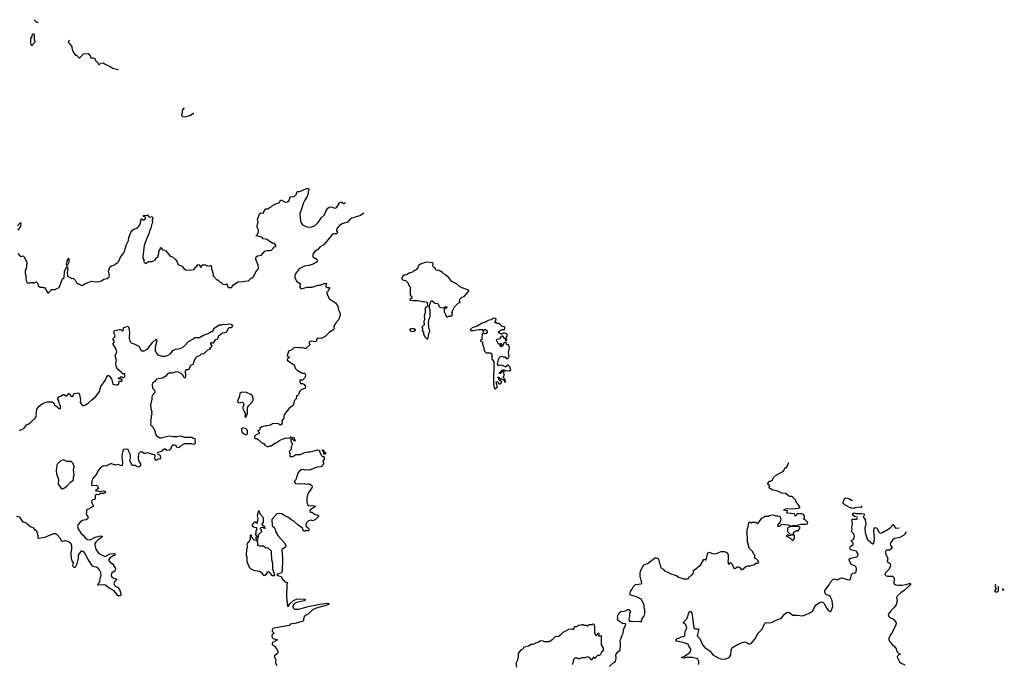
# Model space of a CAD drawing. Extents: x 2240384 to 2404287, y 351326 to 526670.
# Tile 309 of 309: x 2348324 to 2363440, y 511693 to 521574. Entities that reach past the tile are written whole.
import ezdxf

# ---------------------------------------------------------------- set-up
doc = ezdxf.new("R2010")
doc.units = 0

msp = doc.modelspace()

# ---------------------------------------------------------------- linework, layer by layer
at = {"layer": '0CON20XD'}
for points in [[(2348548, 521574), (2348582, 521535), (2348595, 521532), (2348605, 521541)], [(2348515, 521180), (2348520, 521195), (2348560, 521235), (2348560, 521245), (2348550, 521255), (2348550, 521335), (2348545, 521350), (2348525, 521350), (2348510, 521335), (2348510, 521315), (2348490, 521285), (2348490, 521205), (2348500, 521195), (2348500, 521185), (2348515, 521180)], [(2349081, 521261), (2349080, 521245), (2349070, 521235), (2349072, 521225), (2349122, 521165), (2349122, 521135), (2349130, 521125), (2349133, 521103), (2349160, 521055), (2349182, 521032), (2349195, 521030), (2349235, 520990), (2349245, 520990), (2349305, 521050), (2349376, 521056), (2349407, 521017), (2349415, 520990), (2349445, 520990), (2349478, 520978), (2349482, 520952), (2349528, 520908), (2349532, 520892), (2349545, 520880), (2349572, 520908), (2349605, 520912), (2349644, 520884), (2349715, 520857), (2349755, 520830), (2349835, 520810), (2349840, 520815)], [(2350850, 520222), (2350820, 520185), (2350820, 520135), (2350810, 520125), (2350810, 520105), (2350825, 520090), (2350865, 520082), (2350935, 520102), (2350994, 520137), (2350995, 520137)], [(2348295, 517982), (2348330, 517945), (2348345, 517938), (2348375, 517948), (2348392, 517935), (2348432, 517845), (2348422, 517748), (2348410, 517725), (2348410, 517675), (2348420, 517645), (2348418, 517595), (2348432, 517532), (2348465, 517530), (2348475, 517540), (2348525, 517540), (2348535, 517530), (2348575, 517550), (2348597, 517527), (2348615, 517480), (2348625, 517480), (2348635, 517470), (2348675, 517470), (2348685, 517460), (2348705, 517460), (2348727, 517437), (2348733, 517413), (2348755, 517380), (2348765, 517380), (2348795, 517410), (2348805, 517430), (2348875, 517430), (2348885, 517440), (2348928, 517465), (2348942, 517488), (2348980, 517595), (2349005, 517610), (2349011, 517709), (2349045, 517783), (2349055, 517782), (2349061, 517755), (2349051, 517695), (2349058, 517645), (2349065, 517630), (2349095, 517620), (2349115, 517600), (2349147, 517607), (2349176, 517576), (2349192, 517545), (2349215, 517520), (2349225, 517520), (2349265, 517498), (2349285, 517492), (2349330, 517525), (2349375, 517538), (2349425, 517562), (2349495, 517548), (2349543, 517553), (2349580, 517565), (2349615, 517588), (2349665, 517600), (2349695, 517628), (2349703, 517645), (2349689, 517715), (2349710, 517775), (2349735, 517796), (2349776, 517804), (2349788, 517822), (2349826, 517845), (2349845, 517869), (2349871, 517929), (2349923, 517995), (2349935, 518019), (2349961, 518125), (2349994, 518185), (2350001, 518229), (2350028, 518305), (2350056, 518345), (2350075, 518358), (2350125, 518373), (2350160, 518410), (2350180, 518445), (2350190, 518515), (2350197, 518517), (2350225, 518498), (2350253, 518515), (2350255, 518540), (2350225, 518552), (2350220, 518565), (2350235, 518572), (2350275, 518570), (2350285, 518578), (2350302, 518555), (2350323, 518543), (2350355, 518552), (2350370, 518525), (2350359, 518491), (2350363, 518455), (2350346, 518424), (2350335, 518370), (2350316, 518334), (2350305, 518285), (2350264, 518196), (2350234, 518105), (2350212, 517935), (2350213, 517913), (2350230, 517885), (2350230, 517855), (2350255, 517830), (2350305, 517860), (2350355, 517863), (2350399, 517881), (2350418, 517915), (2350447, 517935), (2350461, 517985), (2350460, 518015), (2350480, 518045), (2350483, 518077), (2350495, 518070), (2350510, 518045), (2350566, 518026), (2350616, 517966), (2350635, 517942), (2350668, 517935), (2350715, 517893), (2350743, 517855), (2350757, 517817), (2350815, 517790), (2350847, 517747), (2350874, 517734), (2350925, 517728), (2350995, 517739), (2351065, 517818), (2351079, 517809), (2351105, 517772), (2351117, 517783), (2351125, 517808), (2351175, 517810), (2351215, 517788), (2351255, 517802), (2351265, 517798), (2351268, 517748), (2351289, 517689), (2351295, 517640), (2351352, 517582), (2351365, 517580), (2351405, 517540), (2351418, 517538), (2351443, 517513), (2351485, 517510), (2351497, 517517), (2351510, 517505), (2351520, 517475), (2351535, 517460), (2351575, 517460), (2351604, 517506), (2351675, 517550), (2351695, 517557), (2351735, 517550), (2351775, 517560), (2351837, 517563), (2351885, 517610), (2351898, 517612), (2351913, 517627), (2351947, 517705), (2351986, 517744), (2351992, 517765), (2351987, 517805), (2351957, 517867), (2351951, 517895), (2351956, 517934), (2351975, 517951), (2352035, 517957), (2352085, 518019), (2352125, 518033), (2352165, 518030), (2352192, 518038), (2352220, 518065), (2352220, 518075), (2352230, 518085), (2352256, 518094), (2352258, 518105), (2352235, 518138), (2352225, 518142), (2352205, 518140), (2352176, 518166), (2352155, 518172), (2352125, 518197), (2352061, 518211), (2352045, 518228), (2352005, 518248), (2351950, 518255), (2351970, 518270), (2351991, 518315), (2351991, 518345), (2351972, 518385), (2351972, 518415), (2351983, 518465), (2351977, 518505), (2352005, 518592), (2352025, 518608), (2352055, 518603), (2352065, 518608), (2352079, 518641), (2352102, 518668), (2352135, 518672), (2352159, 518691), (2352185, 518700), (2352207, 518723), (2352240, 518735), (2352250, 518745), (2352309, 518761), (2352335, 518807), (2352400, 518775), (2352435, 518780), (2352457, 518795), (2352480, 518860), (2352525, 518853), (2352535, 518858), (2352573, 518895), (2352577, 518925), (2352585, 518938), (2352625, 518939), (2352725, 518982), (2352750, 518985), (2352762, 518972), (2352762, 518955), (2352752, 518935), (2352750, 518905), (2352735, 518858), (2352699, 518801), (2352675, 518752), (2352667, 518715), (2352624, 518595), (2352634, 518485), (2352643, 518455), (2352666, 518426), (2352730, 518395), (2352785, 518391), (2352825, 518399), (2352855, 518414), (2352905, 518458), (2352955, 518535), (2353001, 518579), (2353024, 518635), (2353055, 518682), (2353075, 518697), (2353105, 518700), (2353162, 518682), (2353175, 518684), (2353195, 518698), (2353235, 518761), (2353255, 518774), (2353271, 518771), (2353295, 518752), (2353315, 518757), (2353327, 518767)], [(2353606, 518603), (2353555, 518569), (2353425, 518525), (2353392, 518505), (2353355, 518468), (2353275, 518440), (2353236, 518415), (2353196, 518375), (2353189, 518355), (2353188, 518335), (2353202, 518305), (2353199, 518295), (2353185, 518287), (2353145, 518288), (2353125, 518279), (2352992, 518118), (2352935, 518086), (2352899, 518045), (2352860, 518020), (2352824, 517976), (2352824, 517934), (2352887, 517895), (2352894, 517875), (2352891, 517865), (2352879, 517851), (2352815, 517817), (2352765, 517798), (2352698, 517792), (2352615, 517750), (2352554, 517666), (2352547, 517645), (2352546, 517615), (2352575, 517560), (2352630, 517525), (2352627, 517467), (2352638, 517448), (2352665, 517447), (2352735, 517468), (2352815, 517466), (2352905, 517496), (2352935, 517496), (2352965, 517513), (2353025, 517530), (2353032, 517525), (2353024, 517496), (2353026, 517475), (2353045, 517463), (2353078, 517465), (2353079, 517445), (2353055, 517402), (2353038, 517385), (2353038, 517365), (2353080, 517290), (2353172, 517225), (2353208, 517175), (2353212, 517135), (2353240, 517075), (2353242, 517035), (2353218, 516965), (2353175, 516920), (2353142, 516865), (2353150, 516845), (2353145, 516820), (2353118, 516795), (2353075, 516770), (2353035, 516730), (2353015, 516709), (2352955, 516679), (2352915, 516683), (2352892, 516678), (2352881, 516665), (2352878, 516642), (2352865, 516628), (2352805, 516641), (2352776, 516634), (2352767, 516625), (2352766, 516615), (2352776, 516584), (2352715, 516528), (2352695, 516528), (2352675, 516536), (2352645, 516530), (2352615, 516540), (2352585, 516537), (2352545, 516542), (2352530, 516535), (2352495, 516500), (2352450, 516485), (2352430, 516415), (2352460, 516395), (2352460, 516385), (2352432, 516365), (2352430, 516345), (2352525, 516280), (2352545, 516258), (2352552, 516225), (2352585, 516192), (2352659, 516149), (2352695, 516146), (2352706, 516135), (2352711, 516115), (2352703, 516077), (2352665, 516040), (2352625, 516040), (2352622, 516025), (2352635, 515990), (2352665, 515990), (2352685, 515978), (2352707, 515955), (2352713, 515935), (2352705, 515918), (2352645, 515892), (2352618, 515865), (2352605, 515820), (2352585, 515800), (2352573, 515797), (2352570, 515755), (2352540, 515725), (2352532, 515685), (2352515, 515648), (2352461, 515609), (2352436, 515574), (2352397, 515535), (2352378, 515485), (2352378, 515455), (2352369, 515441), (2352348, 515415), (2352352, 515378), (2352340, 515355), (2352320, 515355), (2352285, 515372), (2352205, 515368), (2352172, 515348), (2352135, 515337), (2352105, 515339), (2352040, 515325), (2352013, 515297), (2352005, 515270), (2351990, 515265), (2351982, 515255), (2352000, 515235), (2352000, 515215), (2351960, 515205), (2351930, 515175), (2351930, 515155), (2351940, 515145), (2351962, 515142), (2351985, 515128), (2352045, 515070), (2352065, 515070), (2352085, 515040), (2352125, 515023), (2352145, 515022), (2352165, 515032), (2352186, 515034), (2352239, 515071), (2352272, 515085), (2352306, 515114), (2352385, 515142), (2352425, 515152), (2352472, 515148), (2352485, 515170), (2352525, 515157), (2352540, 515145), (2352552, 515108), (2352545, 515102), (2352509, 515139), (2352493, 515137), (2352487, 515125), (2352487, 515105), (2352512, 515055), (2352493, 515015), (2352490, 514975), (2352462, 514945), (2352470, 514915), (2352470, 514875), (2352475, 514870), (2352515, 514870), (2352565, 514898), (2352635, 514900), (2352695, 514930), (2352745, 514940), (2352783, 514937), (2352818, 514952), (2352865, 514958), (2352892, 514968), (2352915, 514967), (2352928, 514952)], [(2348290, 518410), (2348335, 518460), (2348342, 518445), (2348335, 518403), (2348295, 518341)], [(2349055, 517797), (2349045, 517798), (2349042, 517825), (2349062, 517905), (2349071, 517911), (2349078, 517895), (2349076, 517845), (2349055, 517797)], [(2354585, 516670), (2354596, 516695), (2354604, 516756), (2354618, 516785), (2354604, 516855), (2354601, 516925), (2354609, 516975), (2354623, 517017), (2354627, 517115), (2354611, 517165), (2354635, 517248), (2354645, 517258), (2354657, 517257), (2354695, 517220), (2354738, 517218), (2354752, 517202), (2354758, 517175), (2354773, 517163), (2354825, 517150), (2354855, 517168), (2354880, 517165), (2354880, 517155), (2354840, 517125), (2354840, 517085), (2354850, 517075), (2354872, 517022), (2354885, 517010), (2354895, 517010), (2354905, 517020), (2354945, 517020), (2354970, 517045), (2354960, 517075), (2354970, 517085), (2354970, 517115), (2354987, 517133), (2354995, 517160), (2355062, 517228), (2355088, 517232), (2355078, 517258), (2355070, 517265), (2355080, 517275), (2355080, 517285), (2355110, 517315), (2355150, 517325), (2355221, 517405), (2355212, 517422), (2355116, 517456), (2355075, 517478), (2355028, 517518), (2354960, 517555), (2354902, 517625), (2354861, 517651), (2354814, 517694), (2354765, 517724), (2354718, 517728), (2354708, 517738), (2354705, 517760), (2354675, 517777), (2354666, 517796), (2354672, 517832), (2354655, 517842), (2354565, 517850), (2354475, 517821), (2354443, 517795), (2354438, 517765), (2354415, 517738), (2354385, 517720), (2354375, 517720), (2354352, 517698), (2354313, 517687), (2354262, 517658), (2354225, 517650), (2354204, 517636), (2354190, 517615), (2354192, 517592), (2354208, 517578), (2354245, 517568), (2354270, 517545), (2354287, 517527), (2354298, 517495), (2354320, 517475), (2354318, 517345), (2354342, 517315), (2354342, 517305), (2354340, 517295), (2354312, 517278), (2354315, 517270), (2354365, 517262), (2354435, 517262), (2354515, 517248), (2354535, 517250), (2354580, 517235), (2354582, 517178), (2354550, 517145), (2354550, 517065), (2354540, 517055), (2354540, 517035), (2354532, 517025), (2354538, 516965), (2354528, 516945), (2354532, 516888), (2354500, 516855), (2354510, 516845), (2354507, 516813), (2354500, 516805), (2354522, 516775), (2354523, 516753), (2354544, 516704), (2354575, 516672), (2354585, 516670)], [(2355625, 515900), (2355650, 515925), (2355660, 515945), (2355648, 515965), (2355640, 516015), (2355665, 516020), (2355670, 515995), (2355685, 515982), (2355697, 515983), (2355720, 516005), (2355720, 516015), (2355682, 516052), (2355678, 516068), (2355662, 516082), (2355662, 516088), (2355678, 516088), (2355705, 516060), (2355725, 516060), (2355735, 516050), (2355748, 516048), (2355760, 516035), (2355765, 516010), (2355780, 516015), (2355780, 516035), (2355770, 516045), (2355770, 516055), (2355750, 516075), (2355750, 516095), (2355760, 516105), (2355758, 516178), (2355732, 516168), (2355705, 516140), (2355692, 516142), (2355692, 516158), (2355705, 516170), (2355718, 516172), (2355735, 516200), (2355755, 516200), (2355782, 516182), (2355803, 516187), (2355845, 516182), (2355862, 516198), (2355848, 516245), (2355825, 516268), (2355805, 516270), (2355800, 516255), (2355785, 516242), (2355775, 516242), (2355725, 516271), (2355683, 516267), (2355675, 516260), (2355660, 516285), (2355673, 516357), (2355685, 516382), (2355705, 516402), (2355725, 516408), (2355745, 516400), (2355775, 516400), (2355792, 516375), (2355805, 516370), (2355820, 516375), (2355823, 516387), (2355840, 516405), (2355830, 516465), (2355842, 516535), (2355828, 516588), (2355805, 516580), (2355798, 516608), (2355785, 516620), (2355765, 516620), (2355750, 516605), (2355750, 516585), (2355740, 516575), (2355740, 516565), (2355713, 516553), (2355702, 516562), (2355700, 516575), (2355728, 516582), (2355728, 516598), (2355715, 516600), (2355705, 516590), (2355682, 516592), (2355662, 516612), (2355650, 516645), (2355640, 516655), (2355653, 516667), (2355698, 516682), (2355710, 516695), (2355710, 516705), (2355725, 516720), (2355735, 516720), (2355762, 516682), (2355778, 516678), (2355782, 516652), (2355798, 516642), (2355800, 516665), (2355790, 516675), (2355790, 516695), (2355810, 516715), (2355810, 516745), (2355772, 516762), (2355748, 516762), (2355735, 516750), (2355725, 516750), (2355703, 516753), (2355680, 516765), (2355680, 516785), (2355725, 516820), (2355745, 516820), (2355755, 516810), (2355765, 516820), (2355770, 516845), (2355765, 516858), (2355732, 516862), (2355685, 516910), (2355655, 516910), (2355645, 516920), (2355622, 516922), (2355620, 516935), (2355630, 516945), (2355640, 516975), (2355627, 516987), (2355605, 516992), (2355555, 516967), (2355514, 516956), (2355484, 516936), (2355425, 516917), (2355345, 516868), (2355268, 516842), (2355240, 516815), (2355243, 516803), (2355285, 516800), (2355375, 516820), (2355435, 516820), (2355440, 516805), (2355430, 516795), (2355445, 516790), (2355452, 516808), (2355465, 516820), (2355475, 516820), (2355500, 516795), (2355500, 516775), (2355478, 516752), (2355465, 516750), (2355455, 516760), (2355435, 516760), (2355422, 516748), (2355420, 516685), (2355430, 516675), (2355418, 516662), (2355402, 516658), (2355400, 516645), (2355412, 516632), (2355430, 516625), (2355430, 516585), (2355440, 516575), (2355440, 516555), (2355450, 516545), (2355450, 516505), (2355460, 516495), (2355460, 516485), (2355485, 516460), (2355545, 516460), (2355570, 516445), (2355570, 516415), (2355580, 516405), (2355570, 516395), (2355573, 516363), (2355602, 516325), (2355600, 515985), (2355607, 515925), (2355625, 515900)], [(2348318, 515272), (2348357, 515283), (2348390, 515305), (2348430, 515355), (2348465, 515370), (2348496, 515394), (2348565, 515460), (2348580, 515495), (2348578, 515515), (2348589, 515595), (2348616, 515635), (2348675, 515681), (2348745, 515706), (2348820, 515705), (2348844, 515694), (2348865, 515658), (2348910, 515625), (2348912, 515612), (2348923, 515603), (2348948, 515602), (2348948, 515645), (2348930, 515685), (2348925, 515720), (2348908, 515748), (2348908, 515765), (2348924, 515786), (2348955, 515792), (2348985, 515820), (2349005, 515820), (2349035, 515800), (2349045, 515800), (2349085, 515838), (2349105, 515803), (2349125, 515788), (2349135, 515790), (2349160, 515835), (2349230, 515845), (2349238, 515835), (2349256, 515745), (2349254, 515704), (2349267, 515677), (2349295, 515648), (2349335, 515661), (2349374, 515686), (2349430, 515740), (2349495, 515789), (2349547, 515865), (2349569, 515941), (2349637, 516033), (2349655, 516083), (2349675, 516110), (2349685, 516112), (2349696, 516106), (2349731, 516061), (2349755, 515978), (2349805, 515967), (2349825, 515968), (2349848, 515985), (2349853, 516017), (2349862, 516028), (2349875, 516020), (2349898, 516035), (2349898, 516048), (2349885, 516050), (2349875, 516060), (2349845, 516060), (2349840, 516065), (2349842, 516078), (2349865, 516080), (2349875, 516090), (2349895, 516090), (2349905, 516080), (2349925, 516082), (2349940, 516095), (2349938, 516138), (2349925, 516140), (2349912, 516132), (2349889, 516159), (2349845, 516192), (2349817, 516227), (2349806, 516256), (2349802, 516295), (2349811, 516345), (2349792, 516415), (2349817, 516475), (2349806, 516515), (2349758, 516595), (2349758, 516605), (2349772, 516625), (2349773, 516645), (2349753, 516675), (2349784, 516706), (2349788, 516722), (2349770, 516775), (2349775, 516790), (2349785, 516802), (2349855, 516820), (2349875, 516818), (2349895, 516798), (2349902, 516798), (2349918, 516815), (2349917, 516835), (2349925, 516850), (2349990, 516870), (2350004, 516824), (2350010, 516755), (2350003, 516725), (2350004, 516685), (2350018, 516635), (2350045, 516609), (2350079, 516599), (2350152, 516562), (2350184, 516505), (2350205, 516491), (2350235, 516491), (2350270, 516510), (2350295, 516532), (2350369, 516625), (2350415, 516666), (2350425, 516667), (2350429, 516645), (2350405, 516545), (2350404, 516494), (2350419, 516459), (2350445, 516430), (2350504, 516406), (2350555, 516409), (2350605, 516423), (2350640, 516445), (2350677, 516493), (2350695, 516508), (2350715, 516516), (2350785, 516525), (2350845, 516559), (2350914, 516635), (2350983, 516667), (2351015, 516697), (2351085, 516693), (2351134, 516725), (2351215, 516758), (2351265, 516789), (2351285, 516786), (2351301, 516805), (2351302, 516835), (2351385, 516891), (2351425, 516891), (2351455, 516901), (2351475, 516894), (2351545, 516903), (2351569, 516899), (2351590, 516875), (2351588, 516865), (2351568, 516845), (2351535, 516841), (2351525, 516833), (2351500, 516775), (2351475, 516764), (2351435, 516759), (2351406, 516734), (2351375, 516722), (2351359, 516671), (2351325, 516660), (2351295, 516609), (2351285, 516607), (2351265, 516617), (2351255, 516606), (2351253, 516593), (2351272, 516565), (2351265, 516548), (2351240, 516535), (2351250, 516525), (2351245, 516510), (2351205, 516499), (2351149, 516445), (2351111, 516439), (2351091, 516419), (2351045, 516397), (2351024, 516376), (2350997, 516333), (2350988, 516285), (2350939, 516261), (2350921, 516205), (2350905, 516198), (2350885, 516199), (2350871, 516189), (2350864, 516175), (2350871, 516105), (2350865, 516077), (2350855, 516074), (2350845, 516084), (2350832, 516112), (2350805, 516140), (2350765, 516163), (2350725, 516169), (2350665, 516146), (2350615, 516149), (2350594, 516136), (2350565, 516101), (2350515, 516072), (2350426, 516054), (2350393, 516015), (2350365, 515994), (2350356, 515975), (2350364, 515915), (2350395, 515888), (2350398, 515862), (2350395, 515840), (2350374, 515826), (2350350, 515785), (2350352, 515748), (2350333, 515663), (2350342, 515575), (2350350, 515565), (2350350, 515545), (2350340, 515535), (2350350, 515525), (2350350, 515505), (2350340, 515495), (2350340, 515445), (2350332, 515425), (2350338, 515405), (2350334, 515354), (2350355, 515330), (2350370, 515325), (2350372, 515305), (2350387, 515287), (2350421, 515191), (2350473, 515153), (2350495, 515152), (2350534, 515165), (2350625, 515185), (2350675, 515174), (2350735, 515175), (2350795, 515185), (2350855, 515166), (2350964, 515164), (2350988, 515148), (2351020, 515145), (2351012, 515125), (2351020, 515075), (2351009, 515061), (2350995, 515054), (2350961, 515061), (2350855, 515062), (2350797, 515033), (2350765, 514999), (2350749, 515005), (2350719, 515039), (2350695, 515044), (2350670, 515040), (2350655, 515022), (2350640, 514975), (2350625, 514964), (2350585, 514960), (2350555, 514979), (2350540, 514980), (2350495, 514947), (2350445, 514929), (2350441, 514915), (2350446, 514906), (2350472, 514895), (2350481, 514885), (2350486, 514835), (2350475, 514829), (2350448, 514832), (2350425, 514807), (2350413, 514813), (2350400, 514835), (2350406, 514886), (2350285, 514926), (2350250, 514915)], [(2354335, 516788), (2354375, 516792), (2354400, 516805), (2354400, 516815), (2354375, 516828), (2354324, 516826), (2354312, 516815), (2354312, 516805), (2354335, 516788)], [(2351795, 515470), (2351808, 515485), (2351822, 515535), (2351820, 515620), (2351836, 515644), (2351886, 515695), (2351906, 515735), (2351908, 515765), (2351892, 515802), (2351870, 515820), (2351805, 515850), (2351735, 515857), (2351703, 515835), (2351692, 515775), (2351675, 515740), (2351670, 515715), (2351683, 515693), (2351745, 515700), (2351755, 515690), (2351767, 515665), (2351748, 515625), (2351748, 515605), (2351772, 515565), (2351788, 515515), (2351782, 515482), (2351795, 515470)], [(2351805, 515202), (2351820, 515215), (2351820, 515265), (2351808, 515285), (2351785, 515300), (2351743, 515307), (2351730, 515295), (2351735, 515240), (2351784, 515204), (2351805, 515202)], [(2350250, 514915), (2350234, 514914), (2350195, 514938), (2350175, 514934), (2350154, 514915), (2350142, 514875), (2350145, 514830), (2350154, 514794), (2350183, 514745), (2350162, 514715), (2350145, 514702), (2350125, 514708), (2350095, 514730), (2350055, 514728), (2350038, 514748), (2350016, 514805), (2350024, 514845), (2350023, 514895), (2349997, 514945), (2349995, 514967), (2349987, 514977), (2349965, 514982), (2349922, 514975), (2349914, 514965), (2349896, 514915), (2349891, 514865), (2349903, 514775), (2349897, 514735), (2349886, 514724), (2349835, 514743), (2349795, 514736), (2349735, 514754), (2349716, 514754), (2349645, 514720), (2349608, 514722), (2349565, 514692), (2349526, 514654), (2349501, 514599), (2349442, 514525), (2349430, 514485), (2349424, 514434), (2349435, 514422), (2349505, 514427), (2349516, 514416), (2349532, 514378), (2349490, 514345), (2349498, 514338), (2349525, 514340), (2349555, 514331), (2349605, 514341), (2349636, 514336), (2349642, 514328), (2349636, 514315), (2349615, 514302), (2349565, 514299), (2349535, 514281), (2349505, 514284), (2349481, 514269), (2349480, 514215), (2349435, 514196), (2349426, 514175), (2349429, 514149), (2349454, 514115), (2349454, 514105), (2349446, 514094), (2349405, 514080), (2349385, 514061), (2349358, 514055), (2349347, 514045), (2349351, 514015), (2349342, 513982), (2349371, 513945), (2349374, 513935), (2349365, 513912), (2349345, 513893), (2349284, 513886), (2349251, 513859), (2349223, 513825), (2349211, 513795), (2349221, 513755), (2349268, 513685), (2349300, 513660), (2349336, 513615), (2349365, 513593), (2349405, 513587), (2349485, 513627), (2349545, 513647), (2349570, 513650), (2349588, 513645), (2349591, 513635), (2349575, 513617), (2349530, 513590), (2349495, 513555), (2349478, 513525), (2349475, 513505), (2349491, 513445), (2349535, 513386), (2349589, 513351), (2349636, 513334), (2349715, 513372), (2349775, 513376), (2349789, 513369), (2349783, 513355), (2349750, 513340), (2349706, 513305), (2349689, 513275), (2349702, 513255), (2349748, 513218), (2349795, 513148), (2349786, 513105), (2349734, 513075), (2349728, 513035), (2349745, 513008), (2349810, 512985), (2349812, 512975), (2349778, 512942), (2349771, 512915), (2349788, 512875), (2349825, 512861), (2349855, 512826), (2349878, 512765), (2349869, 512731), (2349835, 512728), (2349773, 512803), (2349697, 512845), (2349643, 512893), (2349615, 512900), (2349535, 512890), (2349524, 512894), (2349528, 512915), (2349545, 512927), (2349554, 512945), (2349561, 513005), (2349573, 513035), (2349567, 513085), (2349547, 513127), (2349525, 513158), (2349505, 513171), (2349465, 513173), (2349444, 513184), (2349377, 513285), (2349324, 513385), (2349305, 513407), (2349285, 513416), (2349265, 513412), (2349235, 513380), (2349224, 513354), (2349220, 513305), (2349197, 513205), (2349176, 513164), (2349155, 513163), (2349142, 513195), (2349151, 513235), (2349130, 513265), (2349120, 513305), (2349116, 513385), (2349125, 513455), (2349123, 513495), (2349114, 513525), (2349085, 513552), (2349030, 513575), (2349015, 513575), (2348985, 513562), (2348966, 513566), (2348949, 513609), (2348895, 513671), (2348875, 513678), (2348845, 513678), (2348705, 513622), (2348625, 513608), (2348609, 513615), (2348608, 513652), (2348585, 513720), (2348562, 513735), (2348535, 513772), (2348495, 513783), (2348425, 513842), (2348375, 513862), (2348327, 513937), (2348275, 513947)], [(2352928, 514952), (2352935, 514920), (2352955, 514882), (2352975, 514868), (2352987, 514867), (2352998, 514855), (2352997, 514823), (2352980, 514795), (2352980, 514785), (2352990, 514775), (2352990, 514755), (2352956, 514714), (2352945, 514708), (2352885, 514702), (2352775, 514660), (2352735, 514663), (2352705, 514658), (2352675, 514668), (2352645, 514662), (2352612, 514635), (2352595, 514610), (2352562, 514508), (2352540, 514485), (2352542, 514472), (2352565, 514450), (2352625, 514452), (2352645, 514448), (2352695, 514452), (2352725, 514442), (2352755, 514450), (2352775, 514448), (2352810, 514425), (2352812, 514405), (2352807, 514385), (2352762, 514318), (2352743, 514277), (2352732, 514228), (2352730, 514175), (2352737, 514145), (2352755, 514118), (2352785, 514110), (2352835, 514116), (2352858, 514105), (2352858, 514095), (2352785, 514048), (2352777, 514035), (2352782, 514015), (2352815, 514013), (2352851, 513981), (2352912, 513962), (2352910, 513945), (2352865, 513898), (2352825, 513882), (2352795, 513890), (2352758, 513882), (2352720, 513845), (2352718, 513805), (2352735, 513778), (2352760, 513765), (2352768, 513745), (2352760, 513725), (2352745, 513722), (2352735, 513730), (2352715, 513730), (2352707, 513723), (2352685, 513722), (2352674, 513734), (2352665, 513770), (2352598, 513815), (2352534, 513874), (2352501, 513891), (2352442, 513935), (2352385, 513960), (2352350, 513985), (2352315, 513993), (2352270, 513985), (2352197, 513903), (2352200, 513805), (2352238, 513775), (2352252, 513742), (2352252, 513715), (2352288, 513655), (2352386, 513546), (2352409, 513499), (2352404, 513475), (2352353, 513447), (2352346, 513435), (2352359, 513305), (2352355, 513098), (2352335, 513076), (2352288, 513065), (2352270, 513045), (2352332, 513025), (2352357, 512987), (2352375, 512970), (2352385, 512970), (2352396, 512946), (2352426, 512936), (2352434, 512925), (2352427, 512903), (2352422, 512715), (2352435, 512575), (2352445, 512560), (2352448, 512565), (2352473, 512607), (2352525, 512656), (2352575, 512679), (2352615, 512684), (2352706, 512676), (2352710, 512665), (2352695, 512652), (2352575, 512627), (2352538, 512605), (2352510, 512565), (2352520, 512555), (2352522, 512542), (2352544, 512524), (2352610, 512525), (2352755, 512566), (2352935, 512600), (2353044, 512614), (2353065, 512612), (2353074, 512605), (2353065, 512594), (2353043, 512585), (2352875, 512541), (2352820, 512515), (2352753, 512447), (2352725, 512438), (2352692, 512405), (2352682, 512375), (2352682, 512345), (2352675, 512338), (2352548, 512302), (2352478, 512292), (2352462, 512275), (2352428, 512268), (2352225, 512232), (2352209, 512225), (2352199, 512205), (2352202, 512185), (2352228, 512155), (2352197, 512125), (2352199, 512089), (2352215, 512071), (2352280, 512055), (2352200, 512005), (2352200, 511985), (2352250, 511945), (2352250, 511935), (2352277, 511897), (2352290, 511865), (2352282, 511845), (2352240, 511815), (2352230, 511795), (2352258, 511745), (2352250, 511725), (2352253, 511693), (2352271, 511661)], [(2353015, 514902), (2352993, 514903), (2352992, 514932), (2352970, 514955), (2352975, 514970), (2352985, 514972), (2353002, 514932), (2353027, 514917), (2353015, 514902)], [(2348975, 514373), (2348995, 514374), (2349052, 514415), (2349110, 514480), (2349148, 514505), (2349150, 514555), (2349160, 514585), (2349150, 514665), (2349160, 514715), (2349145, 514760), (2349115, 514790), (2349045, 514790), (2348995, 514818), (2348955, 514802), (2348905, 514754), (2348896, 514735), (2348886, 514655), (2348889, 514605), (2348920, 514515), (2348914, 514445), (2348956, 514386), (2348975, 514373)], [(2357380, 511645), (2357430, 511695), (2357459, 511711), (2357470, 511725), (2357480, 511765), (2357478, 511822), (2357505, 511870), (2357540, 511895), (2357540, 511935), (2357550, 511945), (2357550, 512005), (2357540, 512015), (2357540, 512045), (2357560, 512075), (2357560, 512095), (2357570, 512105), (2357572, 512125), (2357587, 512153), (2357593, 512207), (2357630, 512295), (2357625, 512300), (2357585, 512302), (2357535, 512330), (2357508, 512355), (2357502, 512365), (2357508, 512395), (2357503, 512415), (2357525, 512470), (2357555, 512488), (2357606, 512494), (2357640, 512505), (2357655, 512520), (2357675, 512520), (2357700, 512485), (2357687, 512463), (2357686, 512415), (2357678, 512375), (2357680, 512345), (2357685, 512340), (2357715, 512342), (2357744, 512334), (2357835, 512340), (2357865, 512330), (2357877, 512343), (2357878, 512382), (2357910, 512415), (2357920, 512455), (2357920, 512525), (2357913, 512533), (2357910, 512555), (2357912, 512592), (2357867, 512675), (2357795, 512713), (2357705, 512737), (2357694, 512744), (2357691, 512755), (2357699, 512795), (2357724, 512825), (2357742, 512865), (2357780, 512905), (2357865, 512911), (2357877, 512923), (2357849, 513029), (2357847, 513075), (2357861, 513125), (2357906, 513205), (2357964, 513226), (2358087, 513317), (2358121, 513301), (2358130, 513290), (2358146, 513225), (2358158, 513205), (2358165, 513161), (2358205, 513140), (2358225, 513114), (2358274, 513094), (2358320, 513065), (2358405, 513040), (2358437, 513017), (2358476, 513006), (2358515, 512992), (2358575, 512990), (2358593, 512997), (2358607, 513025), (2358642, 513045), (2358657, 513065), (2358667, 513085), (2358668, 513115), (2358775, 513198), (2358825, 513288), (2358842, 513292), (2358855, 513278), (2358865, 513280), (2358882, 513368), (2358894, 513395), (2358902, 513398), (2358975, 513374), (2359025, 513379), (2359065, 513401), (2359093, 513407), (2359143, 513407), (2359176, 513396), (2359200, 513365), (2359200, 513285), (2359194, 513255), (2359205, 513220), (2359215, 513210), (2359220, 513225), (2359238, 513238), (2359260, 513215), (2359280, 513165), (2359305, 513150), (2359317, 513153), (2359338, 513172), (2359355, 513172), (2359386, 513156), (2359405, 513130), (2359425, 513138), (2359465, 513172), (2359495, 513188), (2359542, 513188), (2359565, 513200), (2359597, 513203), (2359625, 513230), (2359655, 513230), (2359670, 513245), (2359660, 513255), (2359660, 513265), (2359625, 513300), (2359615, 513300), (2359600, 513315), (2359610, 513325), (2359610, 513355), (2359590, 513375), (2359580, 513405), (2359525, 513460), (2359512, 513495), (2359512, 513522), (2359498, 513545), (2359491, 513749), (2359510, 513795), (2359525, 513860), (2359545, 513860), (2359555, 513850), (2359565, 513850), (2359575, 513860), (2359625, 513860), (2359642, 513842), (2359655, 513840), (2359723, 513927), (2359745, 513930), (2359765, 513950), (2359825, 513950), (2359835, 513960), (2359875, 513970), (2359905, 513968), (2359925, 513958), (2359965, 513958), (2359995, 513950), (2360008, 513905), (2359997, 513863), (2359960, 513815), (2359965, 513800), (2359995, 513800), (2360025, 513828), (2360115, 513821), (2360185, 513800), (2360205, 513812), (2360245, 513808), (2360315, 513827), (2360395, 513827), (2360418, 513835), (2360422, 513855), (2360378, 513898), (2360360, 513905), (2360360, 513915), (2360370, 513925), (2360372, 513955), (2360358, 513975), (2360325, 513986), (2360262, 513988), (2360247, 513975), (2360245, 513960), (2360235, 513950), (2360223, 513963), (2360218, 513988), (2360115, 513996), (2360100, 514005), (2360099, 514015), (2360110, 514035), (2360050, 514045), (2360058, 514055), (2360085, 514066), (2360235, 514070), (2360280, 514075), (2360308, 514085), (2360275, 514132), (2360247, 514157), (2360235, 514200), (2360199, 514239), (2360175, 514252), (2360145, 514253), (2360125, 514262), (2360085, 514302), (2360025, 514307), (2359972, 514332), (2359925, 514348), (2359885, 514352), (2359855, 514370), (2359845, 514370), (2359830, 514385), (2359830, 514405), (2359840, 514415), (2359810, 514445), (2359810, 514455), (2359835, 514490), (2359855, 514490), (2359865, 514500), (2359875, 514500), (2359898, 514545), (2359942, 514585), (2360049, 514641), (2360075, 514700), (2360095, 514700), (2360108, 514712), (2360128, 514765), (2360127, 514771)], [(2361249, 514112), (2361246, 514084), (2361215, 514088), (2361151, 514079), (2361135, 514071), (2361095, 514073), (2361063, 514083), (2360990, 514125), (2360975, 514140), (2360965, 514158), (2360964, 514175), (2360995, 514232), (2361045, 514228), (2361095, 514196), (2361107, 514196)], [(2351975, 513600), (2351990, 513615), (2351980, 513625), (2351980, 513635), (2351990, 513645), (2351992, 513668), (2352040, 513715), (2352038, 513735), (2352020, 513755), (2352020, 513765), (2352033, 513777), (2352055, 513782), (2352080, 513770), (2352085, 513760), (2352090, 513765), (2352088, 513788), (2352075, 513800), (2352065, 513800), (2352042, 513825), (2352068, 513855), (2352067, 513927), (2352020, 513975), (2351995, 514037), (2351984, 514025), (2351972, 513955), (2351981, 513915), (2351965, 513840), (2351948, 513858), (2351935, 513862), (2351917, 513853), (2351890, 513815), (2351905, 513792), (2351925, 513782), (2351955, 513780), (2351970, 513765), (2351960, 513755), (2351960, 513735), (2351950, 513725), (2351950, 513685), (2351940, 513675), (2351960, 513645), (2351960, 513635), (2351950, 513625), (2351950, 513605), (2351975, 513600)], [(2358748, 511675), (2358750, 511725), (2358735, 511756), (2358715, 511767), (2358652, 511782), (2358555, 511783), (2358525, 511774), (2358490, 511775), (2358490, 511785), (2358505, 511787), (2358608, 511855), (2358622, 511875), (2358628, 511895), (2358625, 511917), (2358597, 511955), (2358585, 511988), (2358525, 512007), (2358412, 512032), (2358403, 512035), (2358402, 512055), (2358417, 512075), (2358445, 512078), (2358480, 512100), (2358515, 512104), (2358536, 512115), (2358540, 512175), (2358565, 512235), (2358552, 512282), (2358516, 512315), (2358517, 512325), (2358564, 512376), (2358578, 512402), (2358595, 512470), (2358613, 512487), (2358625, 512488), (2358645, 512460), (2358671, 512241), (2358675, 512232), (2358693, 512223), (2358745, 512223), (2358746, 512195), (2358726, 512115), (2358771, 512061), (2358807, 511975), (2358835, 511942), (2358925, 511879), (2358966, 511825), (2359045, 511777), (2359085, 511762), (2359155, 511755), (2359203, 511775), (2359225, 511795), (2359242, 511825), (2359247, 511895), (2359255, 511923), (2359265, 511937), (2359355, 511986), (2359415, 512011), (2359455, 512020), (2359475, 512017), (2359525, 511989), (2359555, 511999), (2359610, 512065), (2359639, 512121), (2359673, 512167), (2359724, 512215), (2359760, 512300), (2359775, 512314), (2359795, 512320), (2359826, 512314), (2359865, 512319), (2359958, 512365), (2360015, 512380), (2360065, 512448), (2360105, 512476), (2360137, 512475), (2360195, 512432), (2360255, 512434), (2360345, 512421), (2360435, 512456), (2360466, 512475), (2360495, 512495), (2360512, 512515), (2360532, 512565), (2360550, 512590), (2360603, 512627), (2360635, 512637), (2360655, 512630), (2360675, 512612), (2360714, 512535), (2360735, 512508), (2360765, 512488), (2360783, 512497), (2360807, 512567), (2360797, 512655), (2360766, 512716), (2360745, 512732), (2360710, 512745), (2360695, 512760), (2360682, 512785), (2360685, 512810), (2360750, 512895), (2360774, 512936), (2360812, 512985), (2360825, 512992), (2360875, 512976), (2360925, 513001), (2360945, 513004), (2361025, 512979), (2361064, 512976), (2361078, 512985), (2361095, 513057), (2361115, 513079), (2361146, 513084), (2361164, 513096), (2361171, 513145), (2361165, 513167), (2361145, 513189), (2361090, 513210), (2361059, 513275), (2361058, 513292), (2361077, 513305), (2361174, 513325), (2361192, 513345), (2361195, 513365), (2361191, 513381), (2361178, 513405), (2361164, 513415), (2361086, 513435), (2361074, 513445), (2361066, 513465), (2361076, 513485), (2361122, 513515), (2361121, 513535), (2361092, 513562), (2361089, 513575), (2361124, 513596), (2361138, 513645), (2361136, 513665), (2361125, 513685), (2361095, 513715), (2361104, 513755), (2361099, 513785), (2361108, 513845), (2361097, 513895), (2361106, 513904), (2361175, 513907), (2361188, 513925), (2361181, 513935), (2361145, 513947), (2361123, 513963), (2361113, 513975), (2361115, 513995), (2361135, 514003), (2361164, 513994), (2361245, 513995), (2361290, 513985), (2361293, 513975), (2361272, 513935), (2361302, 513902), (2361307, 513855), (2361316, 513835), (2361297, 513765), (2361305, 513695), (2361333, 513605), (2361345, 513589), (2361415, 513527), (2361435, 513533), (2361446, 513605), (2361442, 513665), (2361436, 513726), (2361442, 513765), (2361455, 513779), (2361485, 513769), (2361515, 513712), (2361528, 513698), (2361545, 513692), (2361571, 513699), (2361592, 513718), (2361626, 513734), (2361691, 513779), (2361735, 513823), (2361761, 513781), (2361775, 513769), (2361826, 513773)], [(2352193, 513043), (2352235, 513043), (2352240, 513055), (2352230, 513070), (2352210, 513145), (2352211, 513225), (2352195, 513280), (2352189, 513415), (2352135, 513463), (2352105, 513458), (2352065, 513490), (2352005, 513490), (2351995, 513500), (2351982, 513502), (2351980, 513545), (2351970, 513555), (2351978, 513568), (2351965, 513580), (2351922, 513582), (2351902, 513602), (2351898, 513618), (2351882, 513632), (2351880, 513655), (2351875, 513660), (2351862, 513658), (2351860, 513595), (2351850, 513585), (2351840, 513555), (2351822, 513538), (2351812, 513515), (2351820, 513475), (2351812, 513465), (2351802, 513375), (2351803, 513345), (2351813, 513325), (2351813, 513255), (2351848, 513168), (2351878, 513138), (2351911, 513121), (2352005, 513109), (2352030, 513090), (2352054, 513054), (2352065, 513048), (2352085, 513048), (2352115, 513062), (2352122, 513075), (2352122, 513098), (2352135, 513100), (2352155, 513092), (2352193, 513043)], [(2360195, 513580), (2360208, 513592), (2360210, 513605), (2360220, 513615), (2360220, 513655), (2360205, 513670), (2360195, 513660), (2360180, 513665), (2360208, 513692), (2360210, 513705), (2360232, 513728), (2360255, 513730), (2360265, 513720), (2360280, 513725), (2360280, 513735), (2360308, 513765), (2360299, 513779), (2360285, 513788), (2360155, 513792), (2360112, 513765), (2360110, 513715), (2360158, 513668), (2360160, 513655), (2360135, 513650), (2360125, 513660), (2360105, 513660), (2360090, 513645), (2360128, 513628), (2360135, 513620), (2360148, 513618), (2360182, 513582), (2360195, 513580)], [(2361931, 513712), (2361907, 513665), (2361835, 513626), (2361755, 513610), (2361725, 513585), (2361696, 513545), (2361689, 513525), (2361693, 513505), (2361713, 513475), (2361714, 513465), (2361705, 513449), (2361675, 513432), (2361631, 513429), (2361614, 513415), (2361614, 513385), (2361624, 513355), (2361651, 513305), (2361644, 513254), (2361685, 513223), (2361695, 513195), (2361671, 513139), (2361611, 513079), (2361606, 513055), (2361626, 513036), (2361645, 513030), (2361725, 513031), (2361741, 513021), (2361749, 512995), (2361744, 512924), (2361751, 512911), (2361776, 512896), (2361815, 512890), (2361868, 512892), (2361935, 512905), (2361995, 512923), (2362003, 512915), (2361974, 512875), (2361900, 512810), (2361849, 512775), (2361797, 512725), (2361787, 512705), (2361796, 512645), (2361780, 512590), (2361746, 512544), (2361692, 512495), (2361658, 512442), (2361665, 512410), (2361680, 512395), (2361739, 512369), (2361778, 512315), (2361772, 512285), (2361723, 512175), (2361683, 512115), (2361668, 512075), (2361668, 512055), (2361685, 512018), (2361724, 511974), (2361758, 511948), (2361782, 511915), (2361792, 511875), (2361825, 511840), (2361850, 511835), (2361825, 511830), (2361797, 511795), (2361798, 511775), (2361832, 511715), (2361854, 511694), (2361915, 511667)], [(2363313, 512899), (2363300, 512895), (2363300, 512865), (2363310, 512855), (2363310, 512835), (2363290, 512805), (2363305, 512790), (2363335, 512790), (2363350, 512805), (2363350, 512878)], [(2363410, 512842), (2363412, 512822), (2363435, 512820), (2363440, 512825)], [(2355958, 511635), (2355947, 511695), (2355972, 511745), (2355982, 511795), (2355982, 511845), (2356025, 511898), (2356059, 511921), (2356065, 511940), (2356137, 511963), (2356175, 511988), (2356205, 511988), (2356230, 511995), (2356300, 512025), (2356318, 512042), (2356355, 512040), (2356375, 512030), (2356452, 512028), (2356510, 512065), (2356545, 512100), (2356565, 512108), (2356585, 512102), (2356605, 512112), (2356639, 512141), (2356665, 512172), (2356720, 512195), (2356753, 512217), (2356795, 512222), (2356825, 512213), (2356837, 512225), (2356843, 512257), (2356872, 512258), (2356904, 512276), (2356947, 512283), (2356955, 512290), (2356975, 512290), (2356985, 512280), (2357025, 512280), (2357035, 512270), (2357045, 512270), (2357065, 512290), (2357115, 512290), (2357125, 512300), (2357140, 512295), (2357150, 512255), (2357148, 512155), (2357170, 512125), (2357185, 512120), (2357205, 512158), (2357217, 512143), (2357212, 512112), (2357232, 512112), (2357245, 512120), (2357250, 512115), (2357250, 511975), (2357280, 511925), (2357280, 511885), (2357252, 511858), (2357248, 511832), (2357225, 511810), (2357195, 511810), (2357160, 511775), (2357155, 511760), (2357150, 511775), (2357135, 511790), (2357105, 511740), (2357076, 511776), (2357045, 511792), (2357002, 511778), (2356955, 511778), (2356915, 511760), (2356905, 511760), (2356895, 511770), (2356845, 511770), (2356825, 511750), (2356809, 511675)]]:
    msp.add_lwpolyline(points, dxfattribs=at)

doc.saveas('drawing.dxf')
